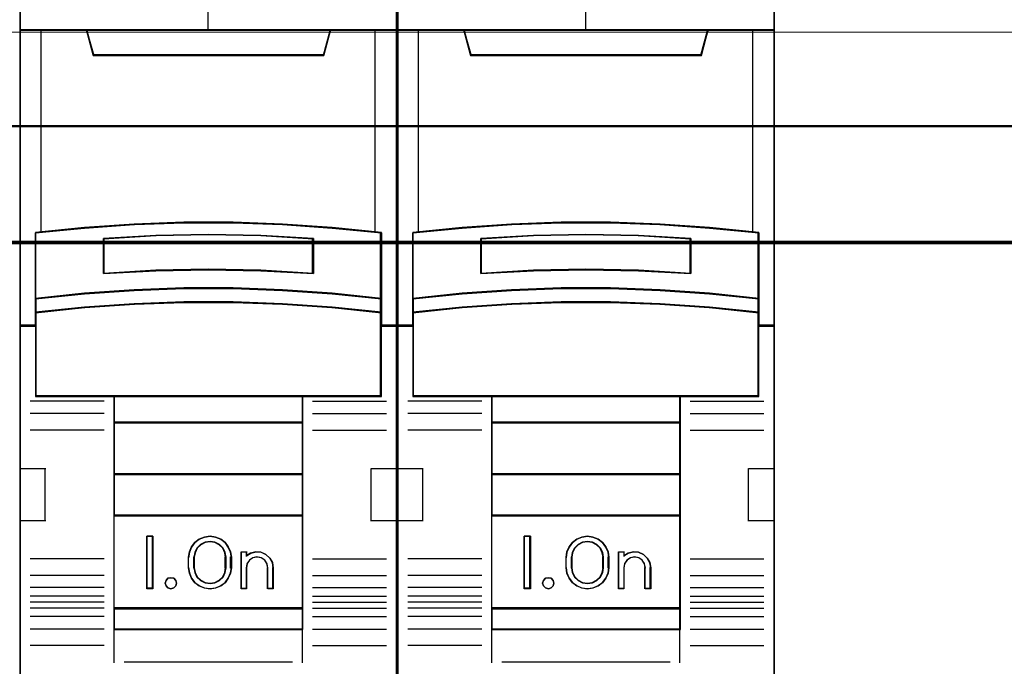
# Model space of a CAD drawing. Header units: millimetres. Extents: x -1290 to 1795, y -4192 to -1311.
# Tile 1051 of 1056: x 1498 to 1507, y -1922 to -1916. Entities that reach past the tile are written whole.
import ezdxf

# ---------------------------------------------------------------- set-up
doc = ezdxf.new("R2010")
doc.units = ezdxf.units.MM
doc.layers.add('30', color=7, linetype='Continuous')
doc.layers.add('45', color=7, linetype='Continuous')
doc.layers.add('Aparatura', color=7, linetype='Continuous', lineweight=13)

# ---------------------------------------------------------------- blocks, each defined once
blk = doc.blocks.new('*U168')
at = {"layer": '45', "color": 7}
for points in [[(351.48014, -533.64471), (333.507161, -533.64471), (333.507161, -615.375223), (351.48014, -615.375223), (351.48014, -533.64471)], [(341.31473, -561.543607), (343.672571, -561.543607), (346.030413, -561.631478), (348.382693, -561.796236), (350.734973, -562.026898), (350.734973, -565.162802), (350.734973, -565.83282), (350.734973, -566.464395), (351.48014, -566.464395), (351.48014, -552.350081), (350.47917, -552.350081), (348.30484, -552.350081), (347.987866, -553.53085), (336.999436, -553.53085), (336.682462, -552.350081), (334.508132, -552.350081), (333.507161, -552.350081), (333.507161, -566.464395), (334.252328, -566.464395), (334.252328, -565.83282), (334.252328, -565.162802), (334.252328, -562.026898), (336.593487, -561.796236), (338.956889, -561.631478), (341.31473, -561.543607)], [(336.993345, -553.565625), (347.993956, -553.565625), (348.311281, -552.350081), (342.488084, -552.350081), (336.67602, -552.350081), (336.993345, -553.565625)], [(346.030071, -564.762307), (348.38272, -564.922781), (350.735369, -565.166258), (350.735369, -562.006582), (348.38272, -561.774172), (346.030071, -561.608164), (343.671861, -561.519627), (341.31365, -561.519627), (338.95544, -561.608164), (336.591667, -561.774172), (334.250142, -562.006582), (334.250142, -565.166258), (336.591667, -564.922781), (338.95544, -564.762307), (341.31365, -564.679303), (343.671861, -564.679303), (346.030071, -564.762307)], [(347.494897, -562.295061), (347.494897, -563.966874), (344.993826, -563.82709), (342.487185, -563.782359), (339.991685, -563.82709), (337.490614, -563.966874), (337.490614, -562.295061), (339.991685, -562.149686), (342.487185, -562.104955), (344.993826, -562.149686), (347.494897, -562.295061)], [(344.993826, -563.82709), (347.494897, -563.966874), (347.494897, -562.295061), (344.993826, -562.149686), (342.487185, -562.104955), (339.991685, -562.149686), (337.490614, -562.295061), (337.490614, -563.966874), (339.991685, -563.82709), (342.487185, -563.782359), (344.993826, -563.82709)], [(348.38272, -564.896029), (346.030071, -564.732136), (343.671861, -564.647363), (341.31365, -564.647363), (338.95544, -564.732136), (336.591667, -564.896029), (334.250142, -565.144696), (334.250142, -565.834179), (336.591667, -565.585513), (338.95544, -565.421619), (341.31365, -565.336847), (343.671861, -565.336847), (346.030071, -565.421619), (348.38272, -565.585513), (350.735369, -565.834179), (350.735369, -565.144696), (348.38272, -564.896029)], [(346.030071, -565.398124), (343.671861, -565.315284), (341.31365, -565.315284), (338.95544, -565.398124), (336.591667, -565.558283), (334.250142, -565.801282), (334.250142, -566.436394), (334.250142, -569.82734), (337.998807, -569.82734), (346.986704, -569.82734), (350.735369, -569.82734), (350.735369, -566.436394), (350.735369, -565.801282), (348.38272, -565.558283), (346.030071, -565.398124)], [(337.990112, -571.082384), (346.995399, -571.082384), (346.995399, -569.789634), (337.990112, -569.789634), (337.990112, -571.082384)], [(346.995399, -571.044679), (337.990112, -571.044679), (337.990112, -573.545791), (346.995399, -573.545791), (346.995399, -571.044679)], [(346.995399, -573.508085), (337.990112, -573.508085), (337.990112, -575.513643), (346.995399, -575.513643), (346.995399, -573.508085)], [(337.990112, -579.943106), (346.995399, -579.943106), (346.995399, -575.474142), (337.990112, -575.474142), (337.990112, -579.943106)], [(339.848459, -576.488592), (339.848459, -578.991499), (339.554848, -578.991499), (339.554848, -576.488592), (339.848459, -576.488592)], [(343.548853, -577.233902), (343.588429, -577.484193), (343.588429, -577.995898), (343.548853, -578.246189), (343.441434, -578.490917), (343.288786, -578.702274), (343.079602, -578.852448), (342.830843, -578.952565), (342.570776, -578.991499), (342.305055, -578.952565), (342.056295, -578.852448), (341.852765, -578.702274), (341.694463, -578.490917), (341.587044, -578.246189), (341.547469, -577.995898), (341.547469, -577.484193), (341.587044, -577.233902), (341.694463, -576.989173), (341.852765, -576.777817), (342.056295, -576.627642), (342.305055, -576.527526), (342.570776, -576.488592), (342.830843, -576.527526), (343.079602, -576.627642), (343.288786, -576.777817), (343.441434, -576.989173), (343.548853, -577.233902)], [(343.334204, -577.995995), (343.334204, -577.482496), (343.294324, -577.259235), (343.191777, -577.047138), (343.015168, -576.879693), (342.804377, -576.773644), (342.570797, -576.734573), (342.331521, -576.773644), (342.120729, -576.879693), (341.94412, -577.047138), (341.841573, -577.259235), (341.801694, -577.482496), (341.801694, -577.995995), (341.841573, -578.219255), (341.94412, -578.431352), (342.120729, -578.598798), (342.331521, -578.704846), (342.570797, -578.738335), (342.804377, -578.704846), (343.015168, -578.598798), (343.191777, -578.431352), (343.294324, -578.219255), (343.334204, -577.995995)], [(344.511253, -577.284305), (344.761631, -577.228332), (345.000628, -577.250721), (345.233935, -577.351474), (345.416028, -577.524992), (345.541217, -577.743289), (345.58105, -577.989572), (345.58105, -578.991499), (345.319291, -578.991499), (345.319291, -577.989572), (345.279458, -577.788067), (345.177031, -577.625744), (345.012009, -577.513797), (344.807154, -577.474616), (344.613681, -577.513797), (344.454349, -577.625744), (344.334851, -577.788067), (344.300708, -577.989572), (344.300708, -578.991499), (344.05033, -578.991499), (344.05033, -577.228332), (344.300708, -577.228332), (344.300708, -577.418642), (344.511253, -577.284305)], [(340.933391, -578.589948), (340.969197, -578.719862), (340.933391, -578.849775), (340.837907, -578.950163), (340.706617, -578.991499), (340.563392, -578.950163), (340.473876, -578.849775), (340.432102, -578.719862), (340.473876, -578.589948), (340.563392, -578.489561), (340.706617, -578.460035), (340.837907, -578.489561), (340.933391, -578.589948)], [(346.995399, -579.905401), (337.990112, -579.905401), (337.990112, -580.930624), (346.995399, -580.930624), (346.995399, -579.905401)]]:
    blk.add_lwpolyline(points, close=True, dxfattribs=at)
at = {"layer": '45', "color": 139}
for points in [[(351.48014, -533.64471), (333.507161, -533.64471), (333.507161, -615.375223), (351.48014, -615.375223), (351.48014, -533.64471)], [(346.022388, -565.41542), (343.6693, -565.333239), (341.316211, -565.333239), (338.963123, -565.41542), (336.604485, -565.574304), (334.268045, -565.815369), (334.268045, -566.445427), (334.268045, -569.809385), (338.008568, -569.809385), (346.976943, -569.809385), (350.717466, -569.809385), (350.717466, -566.445427), (350.717466, -565.815369), (348.369927, -565.574304), (346.022388, -565.41542)], [(340.969197, -578.719862), (340.933391, -578.589948), (340.837907, -578.489561), (340.706617, -578.460035), (340.563392, -578.489561), (340.473876, -578.589948), (340.432102, -578.719862), (340.473876, -578.849775), (340.563392, -578.950163), (340.706617, -578.991499), (340.837907, -578.950163), (340.933391, -578.849775), (340.969197, -578.719862)]]:
    blk.add_lwpolyline(points, close=True, dxfattribs=at)
at = {"layer": '45', "color": 59}
for points in [[(351.460447, -533.664461), (333.525064, -533.664461), (333.525064, -615.357268), (351.460447, -615.357268), (351.460447, -533.664461)], [(341.316301, -561.538171), (343.66921, -561.538171), (346.022119, -561.625819), (348.369479, -561.790158), (350.716839, -562.020233), (350.716839, -565.148159), (350.716839, -565.816472), (350.716839, -566.44644), (351.460447, -566.44644), (351.460447, -552.368036), (350.46157, -552.368036), (348.291788, -552.368036), (347.975478, -553.545801), (337.010033, -553.545801), (336.693723, -552.368036), (334.523941, -552.368036), (333.525064, -552.368036), (333.525064, -566.44644), (334.268672, -566.44644), (334.268672, -565.816472), (334.268672, -565.148159), (334.268672, -562.020233), (336.604934, -561.790158), (338.963392, -561.625819), (341.316301, -561.538171)], [(336.993345, -553.565625), (347.993956, -553.565625), (348.311281, -552.350081), (342.488084, -552.350081), (336.67602, -552.350081), (336.993345, -553.565625)], [(346.030071, -564.762307), (348.38272, -564.922781), (350.735369, -565.166258), (350.735369, -562.006582), (348.38272, -561.774172), (346.030071, -561.608164), (343.671861, -561.519627), (341.31365, -561.519627), (338.95544, -561.608164), (336.591667, -561.774172), (334.250142, -562.006582), (334.250142, -565.166258), (336.591667, -564.922781), (338.95544, -564.762307), (341.31365, -564.679303), (343.671861, -564.679303), (346.030071, -564.762307)], [(347.494897, -562.295061), (347.494897, -563.966874), (344.993826, -563.82709), (342.487185, -563.782359), (339.991685, -563.82709), (337.490614, -563.966874), (337.490614, -562.295061), (339.991685, -562.149686), (342.487185, -562.104955), (344.993826, -562.149686), (347.494897, -562.295061)], [(344.993826, -563.82709), (347.494897, -563.966874), (347.494897, -562.295061), (344.993826, -562.149686), (342.487185, -562.104955), (339.991685, -562.149686), (337.490614, -562.295061), (337.490614, -563.966874), (339.991685, -563.82709), (342.487185, -563.782359), (344.993826, -563.82709)], [(344.984875, -563.811831), (347.476994, -563.948919), (347.476994, -562.309349), (344.984875, -562.166778), (342.487205, -562.12291), (340.000636, -562.166778), (337.508517, -562.309349), (337.508517, -563.948919), (340.000636, -563.811831), (342.487205, -563.767963), (344.984875, -563.811831)], [(348.38272, -564.896029), (346.030071, -564.732136), (343.671861, -564.647363), (341.31365, -564.647363), (338.95544, -564.732136), (336.591667, -564.896029), (334.250142, -565.144696), (334.250142, -565.834179), (336.591667, -565.585513), (338.95544, -565.421619), (341.31365, -565.336847), (343.671861, -565.336847), (346.030071, -565.421619), (348.38272, -565.585513), (350.735369, -565.834179), (350.735369, -565.144696), (348.38272, -564.896029)], [(348.369927, -564.90646), (346.022388, -564.747525), (343.6693, -564.665318), (341.316211, -564.665318), (338.963123, -564.747525), (336.604485, -564.90646), (334.268045, -565.147602), (334.268045, -565.816224), (336.604485, -565.575082), (338.963123, -565.416147), (341.316211, -565.33394), (343.6693, -565.33394), (346.022388, -565.416147), (348.369927, -565.575082), (350.717466, -565.816224), (350.717466, -565.147602), (348.369927, -564.90646)], [(346.030071, -565.398124), (343.671861, -565.315284), (341.31365, -565.315284), (338.95544, -565.398124), (336.591667, -565.558283), (334.250142, -565.801282), (334.250142, -566.436394), (334.250142, -569.82734), (337.998807, -569.82734), (346.986704, -569.82734), (350.735369, -569.82734), (350.735369, -566.436394), (350.735369, -565.801282), (348.38272, -565.558283), (346.030071, -565.398124)], [(337.990112, -571.082384), (346.995399, -571.082384), (346.995399, -569.789634), (337.990112, -569.789634), (337.990112, -571.082384)], [(338.008015, -571.064429), (346.977496, -571.064429), (346.977496, -569.807589), (338.008015, -569.807589), (338.008015, -571.064429)], [(346.995399, -571.044679), (337.990112, -571.044679), (337.990112, -573.545791), (346.995399, -573.545791), (346.995399, -571.044679)], [(346.977496, -571.062634), (338.008015, -571.062634), (338.008015, -573.527836), (346.977496, -573.527836), (346.977496, -571.062634)], [(346.995399, -573.508085), (337.990112, -573.508085), (337.990112, -575.513643), (346.995399, -575.513643), (346.995399, -573.508085)], [(346.977496, -573.52604), (338.008015, -573.52604), (338.008015, -575.493893), (346.977496, -575.493893), (346.977496, -573.52604)], [(337.990112, -579.943106), (346.995399, -579.943106), (346.995399, -575.474142), (337.990112, -575.474142), (337.990112, -579.943106)], [(339.848459, -576.488592), (339.848459, -578.991499), (339.554848, -578.991499), (339.554848, -576.488592), (339.848459, -576.488592)], [(343.548853, -577.233902), (343.588429, -577.484193), (343.588429, -577.995898), (343.548853, -578.246189), (343.441434, -578.490917), (343.288786, -578.702274), (343.079602, -578.852448), (342.830843, -578.952565), (342.570776, -578.991499), (342.305055, -578.952565), (342.056295, -578.852448), (341.852765, -578.702274), (341.694463, -578.490917), (341.587044, -578.246189), (341.547469, -577.995898), (341.547469, -577.484193), (341.587044, -577.233902), (341.694463, -576.989173), (341.852765, -576.777817), (342.056295, -576.627642), (342.305055, -576.527526), (342.570776, -576.488592), (342.830843, -576.527526), (343.079602, -576.627642), (343.288786, -576.777817), (343.441434, -576.989173), (343.548853, -577.233902)], [(343.334204, -577.995995), (343.334204, -577.482496), (343.294324, -577.259235), (343.191777, -577.047138), (343.015168, -576.879693), (342.804377, -576.773644), (342.570797, -576.734573), (342.331521, -576.773644), (342.120729, -576.879693), (341.94412, -577.047138), (341.841573, -577.259235), (341.801694, -577.482496), (341.801694, -577.995995), (341.841573, -578.219255), (341.94412, -578.431352), (342.120729, -578.598798), (342.331521, -578.704846), (342.570797, -578.738335), (342.804377, -578.704846), (343.015168, -578.598798), (343.191777, -578.431352), (343.294324, -578.219255), (343.334204, -577.995995)], [(343.31451, -577.991343), (343.31451, -577.487047), (343.275656, -577.267788), (343.175744, -577.059491), (343.003674, -576.895047), (342.798301, -576.790899), (342.570724, -576.752528), (342.337597, -576.790899), (342.132223, -576.895047), (341.960153, -577.059491), (341.860242, -577.267788), (341.821387, -577.487047), (341.821387, -577.991343), (341.860242, -578.210603), (341.960153, -578.418899), (342.132223, -578.583343), (342.337597, -578.687492), (342.570724, -578.720381), (342.798301, -578.687492), (343.003674, -578.583343), (343.175744, -578.418899), (343.275656, -578.210603), (343.31451, -577.991343)], [(344.511253, -577.284305), (344.761631, -577.228332), (345.000628, -577.250721), (345.233935, -577.351474), (345.416028, -577.524992), (345.541217, -577.743289), (345.58105, -577.989572), (345.58105, -578.991499), (345.319291, -578.991499), (345.319291, -577.989572), (345.279458, -577.788067), (345.177031, -577.625744), (345.012009, -577.513797), (344.807154, -577.474616), (344.613681, -577.513797), (344.454349, -577.625744), (344.334851, -577.788067), (344.300708, -577.989572), (344.300708, -578.991499), (344.05033, -578.991499), (344.05033, -577.228332), (344.300708, -577.228332), (344.300708, -577.418642), (344.511253, -577.284305)], [(340.933391, -578.589948), (340.969197, -578.719862), (340.933391, -578.849775), (340.837907, -578.950163), (340.706617, -578.991499), (340.563392, -578.950163), (340.473876, -578.849775), (340.432102, -578.719862), (340.473876, -578.589948), (340.563392, -578.489561), (340.706617, -578.460035), (340.837907, -578.489561), (340.933391, -578.589948)], [(346.995399, -579.905401), (337.990112, -579.905401), (337.990112, -580.930624), (346.995399, -580.930624), (346.995399, -579.905401)], [(346.977496, -579.923356), (338.008015, -579.923356), (338.008015, -580.910873), (346.977496, -580.910873), (346.977496, -579.923356)]]:
    blk.add_lwpolyline(points, close=True, dxfattribs=at)
at = {"layer": '45', "color": 139}
for points in [[(342.467691, -545.164547), (342.467691, -552.387786)], [(333.507161, -552.350081), (351.48014, -552.350081)], [(336.67602, -552.350081), (337.030502, -553.565625)], [(348.311281, -552.350081), (347.956799, -553.565625)], [(336.991116, -553.52792), (347.994396, -553.52792)], [(350.735369, -562.038522), (348.38272, -561.790868), (346.030071, -561.613971), (343.671861, -561.519627), (341.31365, -561.519627), (338.95544, -561.613971), (336.591667, -561.790868), (334.250142, -562.038522)], [(334.250142, -562.000817), (334.250142, -569.82734)], [(350.697772, -569.82734), (350.697772, -562.000817)], [(347.494897, -562.329391), (344.993826, -562.157764), (342.487185, -562.104955), (339.991685, -562.157764), (337.490614, -562.329391)], [(337.490614, -563.966874), (337.490614, -562.291686)], [(347.457301, -563.966874), (347.457301, -562.291686)], [(347.494897, -563.966874), (344.993826, -563.800928), (342.487185, -563.747825), (339.991685, -563.800928), (337.490614, -563.966874)], [(350.735369, -565.166258), (348.38272, -564.906811), (346.030071, -564.735811), (343.671861, -564.647363), (341.31365, -564.647363), (338.95544, -564.735811), (336.591667, -564.906811), (334.250142, -565.166258)], [(350.735369, -565.834179), (348.38272, -565.574731), (346.030071, -565.403732), (343.671861, -565.315284), (341.31365, -565.315284), (338.95544, -565.403732), (336.591667, -565.574731), (334.250142, -565.834179)], [(334.289529, -566.426689), (333.507161, -566.426689)], [(351.48014, -566.426689), (350.697772, -566.426689)], [(350.735369, -569.789634), (334.250142, -569.789634)], [(337.990112, -569.789634), (337.990112, -580.930624)], [(337.990112, -569.789634), (346.995399, -569.789634)], [(346.957803, -569.789634), (346.957803, -580.930624)], [(337.530001, -570.051775), (334.006659, -570.051775)], [(347.457301, -570.051775), (350.980642, -570.051775)], [(337.530001, -570.638899), (334.006659, -570.638899)], [(347.457301, -570.638899), (350.980642, -570.638899)], [(337.530001, -571.421731), (334.006659, -571.421731)], [(337.990112, -571.044679), (346.995399, -571.044679)], [(347.457301, -571.421731), (350.980642, -571.421731)], [(333.507161, -573.262104), (334.738898, -573.262104)], [(334.699511, -573.262104), (334.699511, -575.765011)], [(350.248403, -575.765011), (350.248403, -573.262104)], [(350.248403, -573.262104), (351.48014, -573.262104)], [(337.990112, -573.508085), (346.995399, -573.508085)], [(337.990112, -575.474142), (346.995399, -575.474142)], [(333.507161, -575.727306), (334.738898, -575.727306)], [(350.248403, -575.727306), (351.48014, -575.727306)], [(339.848459, -576.488592), (339.554848, -576.488592)], [(339.554848, -576.488592), (339.554848, -578.991499)], [(339.810863, -576.488592), (339.810863, -578.991499)], [(343.588429, -577.506632), (343.548853, -577.2507), (343.441434, -577.000456), (343.288786, -576.784335), (343.079602, -576.630776), (342.830843, -576.528403), (342.570776, -576.488592), (342.305055, -576.528403), (342.056295, -576.630776), (341.852765, -576.784335), (341.694463, -577.000456), (341.587044, -577.2507), (341.547469, -577.506632)], [(343.334204, -577.506632), (343.294324, -577.276167), (343.191777, -577.057225), (343.015168, -576.884376), (342.804377, -576.774905), (342.570797, -576.734573), (342.331521, -576.774905), (342.120729, -576.884376), (341.94412, -577.057225), (341.841573, -577.276167), (341.801694, -577.506632)], [(341.547469, -578.011164), (341.547469, -577.468927)], [(341.801694, -578.011164), (341.801694, -577.468927)], [(343.294817, -578.011164), (343.294817, -577.468927)], [(343.550832, -578.011164), (343.550832, -577.468927)], [(344.05033, -577.228332), (344.3332, -577.228332)], [(344.05033, -577.228332), (344.05033, -578.991499)], [(344.293813, -577.228332), (344.293813, -577.452768)], [(345.58105, -578.011164), (345.541003, -577.757895), (345.415139, -577.533406), (345.232066, -577.354966), (344.997503, -577.251356), (344.757218, -577.228332), (344.505492, -577.285893), (344.293813, -577.42404)], [(345.325035, -578.011164), (345.284708, -577.798984), (345.18101, -577.628062), (345.01394, -577.510184), (344.806543, -577.468927), (344.610669, -577.510184), (344.449361, -577.628062), (344.328379, -577.798984), (344.293813, -578.011164)], [(337.530001, -577.562292), (334.006659, -577.562292)], [(341.547469, -577.971663), (341.587044, -578.228046), (341.694463, -578.478732), (341.852765, -578.695234), (342.056295, -578.849064), (342.305055, -578.951617), (342.570776, -578.991499), (342.830843, -578.951617), (343.079602, -578.849064), (343.288786, -578.695234), (343.441434, -578.478732), (343.548853, -578.228046), (343.588429, -577.971663)], [(341.801694, -577.971663), (341.841573, -578.202241), (341.94412, -578.42129), (342.120729, -578.594224), (342.331521, -578.703749), (342.570797, -578.738335), (342.804377, -578.703749), (343.015168, -578.594224), (343.191777, -578.42129), (343.294324, -578.202241), (343.334204, -577.971663)], [(344.293813, -577.971663), (344.293813, -578.991499)], [(345.287438, -577.971663), (345.287438, -578.991499)], [(345.541663, -577.971663), (345.541663, -578.991499)], [(347.457301, -577.562292), (350.980642, -577.562292)], [(337.530001, -578.35051), (334.006659, -578.35051)], [(347.457301, -578.35051), (350.980642, -578.35051)], [(337.530001, -578.935839), (334.006659, -578.935839)], [(339.848459, -578.953794), (339.554848, -578.953794)], [(344.05033, -578.953794), (344.3332, -578.953794)], [(345.287438, -578.953794), (345.58105, -578.953794)], [(347.457301, -578.935839), (350.980642, -578.935839)], [(337.530001, -579.336232), (334.006659, -579.336232)], [(347.457301, -579.336232), (350.980642, -579.336232)], [(337.530001, -579.632487), (334.006659, -579.632487)], [(347.457301, -579.632487), (350.980642, -579.632487)], [(337.530001, -579.916174), (334.006659, -579.916174)], [(337.530001, -580.316567), (334.006659, -580.316567)], [(337.990112, -579.905401), (346.995399, -579.905401)], [(347.457301, -579.916174), (350.980642, -579.916174)], [(347.457301, -580.316567), (350.980642, -580.316567)], [(337.530001, -580.909078), (334.006659, -580.909078)], [(337.990112, -580.891123), (346.995399, -580.891123)], [(337.990112, -580.891123), (337.990112, -582.512446)], [(346.957803, -580.891123), (346.957803, -582.512446)], [(347.457301, -580.909078), (350.980642, -580.909078)], [(337.530001, -581.691909), (334.006659, -581.691909)], [(347.457301, -581.691909), (350.980642, -581.691909)], [(338.484239, -582.474741), (346.503063, -582.474741)]]:
    blk.add_lwpolyline(points, dxfattribs=at)
at = {"layer": '45', "color": 140}
for points in [[(341.31473, -561.543607), (343.672571, -561.543607), (346.030413, -561.631478), (348.382693, -561.796236), (350.734973, -562.026898), (350.734973, -565.162802), (350.734973, -565.83282), (350.734973, -566.464395), (351.48014, -566.464395), (351.48014, -552.350081), (350.47917, -552.350081), (348.30484, -552.350081), (347.987866, -553.53085), (336.999436, -553.53085), (336.682462, -552.350081), (334.508132, -552.350081), (333.507161, -552.350081), (333.507161, -566.464395), (334.252328, -566.464395), (334.252328, -565.83282), (334.252328, -565.162802), (334.252328, -562.026898), (336.593487, -561.796236), (338.956889, -561.631478), (341.31473, -561.543607)], [(337.010272, -553.54767), (347.977029, -553.54767), (348.293378, -552.368036), (342.488101, -552.368036), (336.693923, -552.368036), (337.010272, -553.54767)]]:
    blk.add_lwpolyline(points, close=True, dxfattribs=at)
for points in [[(334.506157, -552.350081), (334.506157, -562.01159)], [(350.441757, -562.01159), (350.441757, -552.350081)]]:
    blk.add_lwpolyline(points, dxfattribs=at)
blk = doc.blocks.new('*U169')
at = {"layer": '45', "color": 7}
for points in [[(369.465651, -533.64471), (351.492672, -533.64471), (351.492672, -615.375223), (369.465651, -615.375223), (369.465651, -533.64471)], [(359.300241, -561.543607), (361.658082, -561.543607), (364.015924, -561.631478), (366.368204, -561.796236), (368.720484, -562.026898), (368.720484, -565.162802), (368.720484, -565.83282), (368.720484, -566.464395), (369.465651, -566.464395), (369.465651, -552.350081), (368.464681, -552.350081), (366.290351, -552.350081), (365.973377, -553.53085), (354.984947, -553.53085), (354.667973, -552.350081), (352.493643, -552.350081), (351.492672, -552.350081), (351.492672, -566.464395), (352.237839, -566.464395), (352.237839, -565.83282), (352.237839, -565.162802), (352.237839, -562.026898), (354.578998, -561.796236), (356.9424, -561.631478), (359.300241, -561.543607)], [(354.978905, -553.565625), (365.981209, -553.565625), (366.298583, -552.350081), (360.474489, -552.350081), (354.661531, -552.350081), (354.978905, -553.565625)], [(364.017373, -564.762307), (366.370021, -564.922781), (368.72267, -565.166258), (368.72267, -562.006582), (366.370021, -561.774172), (364.017373, -561.608164), (361.659162, -561.519627), (359.300952, -561.519627), (356.942741, -561.608164), (354.578969, -561.774172), (352.237444, -562.006582), (352.237444, -565.166258), (354.578969, -564.922781), (356.942741, -564.762307), (359.300952, -564.679303), (361.659162, -564.679303), (364.017373, -564.762307)], [(365.482199, -562.295061), (365.482199, -563.966874), (362.981128, -563.82709), (360.474487, -563.782359), (357.978986, -563.82709), (355.477915, -563.966874), (355.477915, -562.295061), (357.978986, -562.149686), (360.474487, -562.104955), (362.981128, -562.149686), (365.482199, -562.295061)], [(362.981128, -563.82709), (365.482199, -563.966874), (365.482199, -562.295061), (362.981128, -562.149686), (360.474487, -562.104955), (357.978986, -562.149686), (355.477915, -562.295061), (355.477915, -563.966874), (357.978986, -563.82709), (360.474487, -563.782359), (362.981128, -563.82709)], [(366.370021, -564.896029), (364.017373, -564.732136), (361.659162, -564.647363), (359.300952, -564.647363), (356.942741, -564.732136), (354.578969, -564.896029), (352.237444, -565.144696), (352.237444, -565.834179), (354.578969, -565.585513), (356.942741, -565.421619), (359.300952, -565.336847), (361.659162, -565.336847), (364.017373, -565.421619), (366.370021, -565.585513), (368.72267, -565.834179), (368.72267, -565.144696), (366.370021, -564.896029)], [(364.017373, -565.398124), (361.659162, -565.315284), (359.300952, -565.315284), (356.942741, -565.398124), (354.578969, -565.558283), (352.237444, -565.801282), (352.237444, -566.436394), (352.237444, -569.82734), (355.986109, -569.82734), (364.974005, -569.82734), (368.72267, -569.82734), (368.72267, -566.436394), (368.72267, -565.801282), (366.370021, -565.558283), (364.017373, -565.398124)], [(355.977413, -571.082384), (364.982701, -571.082384), (364.982701, -569.789634), (355.977413, -569.789634), (355.977413, -571.082384)], [(364.982701, -571.044679), (355.977413, -571.044679), (355.977413, -573.545791), (364.982701, -573.545791), (364.982701, -571.044679)], [(364.982701, -573.508085), (355.977413, -573.508085), (355.977413, -575.513643), (364.982701, -575.513643), (364.982701, -573.508085)], [(355.977413, -579.943106), (364.982701, -579.943106), (364.982701, -575.474142), (355.977413, -575.474142), (355.977413, -579.943106)], [(357.835761, -576.488592), (357.835761, -578.991499), (357.542149, -578.991499), (357.542149, -576.488592), (357.835761, -576.488592)], [(361.53612, -577.233902), (361.57573, -577.484193), (361.57573, -577.995898), (361.53612, -578.246189), (361.428607, -578.490917), (361.275825, -578.702274), (361.066457, -578.852448), (360.817479, -578.952565), (360.557184, -578.991499), (360.291231, -578.952565), (360.042253, -578.852448), (359.838544, -578.702274), (359.680103, -578.490917), (359.57259, -578.246189), (359.53298, -577.995898), (359.53298, -577.484193), (359.57259, -577.233902), (359.680103, -576.989173), (359.838544, -576.777817), (360.042253, -576.627642), (360.291231, -576.527526), (360.557184, -576.488592), (360.817479, -576.527526), (361.066457, -576.627642), (361.275825, -576.777817), (361.428607, -576.989173), (361.53612, -577.233902)], [(361.319715, -577.995995), (361.319715, -577.482496), (361.279882, -577.259235), (361.177455, -577.047138), (361.001052, -576.879693), (360.790507, -576.773644), (360.5572, -576.734573), (360.318203, -576.773644), (360.107658, -576.879693), (359.931255, -577.047138), (359.828828, -577.259235), (359.788995, -577.482496), (359.788995, -577.995995), (359.828828, -578.219255), (359.931255, -578.431352), (360.107658, -578.598798), (360.318203, -578.704846), (360.5572, -578.738335), (360.790507, -578.704846), (361.001052, -578.598798), (361.177455, -578.431352), (361.279882, -578.219255), (361.319715, -577.995995)], [(362.497303, -577.284305), (362.747974, -577.228332), (362.987251, -577.250721), (363.220831, -577.351474), (363.403137, -577.524992), (363.528472, -577.743289), (363.568351, -577.989572), (363.568351, -578.991499), (363.306286, -578.991499), (363.306286, -577.989572), (363.266407, -577.788067), (363.16386, -577.625744), (362.998645, -577.513797), (362.793551, -577.474616), (362.599851, -577.513797), (362.440333, -577.625744), (362.320694, -577.788067), (362.286512, -577.989572), (362.286512, -578.991499), (362.035841, -578.991499), (362.035841, -577.228332), (362.286512, -577.228332), (362.286512, -577.418642), (362.497303, -577.284305)], [(358.920573, -578.589948), (358.956498, -578.719862), (358.920573, -578.849775), (358.824771, -578.950163), (358.693043, -578.991499), (358.549341, -578.950163), (358.459527, -578.849775), (358.417613, -578.719862), (358.459527, -578.589948), (358.549341, -578.489561), (358.693043, -578.460035), (358.824771, -578.489561), (358.920573, -578.589948)], [(364.982701, -579.905401), (355.977413, -579.905401), (355.977413, -580.930624), (364.982701, -580.930624), (364.982701, -579.905401)]]:
    blk.add_lwpolyline(points, close=True, dxfattribs=at)
at = {"layer": '45', "color": 139}
for points in [[(369.465651, -533.64471), (351.492672, -533.64471), (351.492672, -615.375223), (369.465651, -615.375223), (369.465651, -533.64471)], [(364.00969, -565.41542), (361.656601, -565.333239), (359.303513, -565.333239), (356.950424, -565.41542), (354.591786, -565.574304), (352.255347, -565.815369), (352.255347, -566.445427), (352.255347, -569.809385), (355.995869, -569.809385), (364.964244, -569.809385), (368.704767, -569.809385), (368.704767, -566.445427), (368.704767, -565.815369), (366.357228, -565.574304), (364.00969, -565.41542)], [(358.956498, -578.719862), (358.920573, -578.589948), (358.824771, -578.489561), (358.693043, -578.460035), (358.549341, -578.489561), (358.459527, -578.589948), (358.417613, -578.719862), (358.459527, -578.849775), (358.549341, -578.950163), (358.693043, -578.991499), (358.824771, -578.950163), (358.920573, -578.849775), (358.956498, -578.719862)]]:
    blk.add_lwpolyline(points, close=True, dxfattribs=at)
at = {"layer": '45', "color": 59}
for points in [[(369.447748, -533.664461), (351.512366, -533.664461), (351.512366, -615.357268), (369.447748, -615.357268), (369.447748, -533.664461)], [(359.303602, -561.538171), (361.656511, -561.538171), (364.00942, -561.625819), (366.35678, -561.790158), (368.70414, -562.020233), (368.70414, -565.148159), (368.70414, -565.816472), (368.70414, -566.44644), (369.447748, -566.44644), (369.447748, -552.368036), (368.448872, -552.368036), (366.27909, -552.368036), (365.962779, -553.545801), (354.997335, -553.545801), (354.681024, -552.368036), (352.511242, -552.368036), (351.512366, -552.368036), (351.512366, -566.44644), (352.255974, -566.44644), (352.255974, -565.816472), (352.255974, -565.148159), (352.255974, -562.020233), (354.592235, -561.790158), (356.950693, -561.625819), (359.303602, -561.538171)], [(354.978905, -553.565625), (365.981209, -553.565625), (366.298583, -552.350081), (360.474489, -552.350081), (354.661531, -552.350081), (354.978905, -553.565625)], [(364.017373, -564.762307), (366.370021, -564.922781), (368.72267, -565.166258), (368.72267, -562.006582), (366.370021, -561.774172), (364.017373, -561.608164), (361.659162, -561.519627), (359.300952, -561.519627), (356.942741, -561.608164), (354.578969, -561.774172), (352.237444, -562.006582), (352.237444, -565.166258), (354.578969, -564.922781), (356.942741, -564.762307), (359.300952, -564.679303), (361.659162, -564.679303), (364.017373, -564.762307)], [(365.482199, -562.295061), (365.482199, -563.966874), (362.981128, -563.82709), (360.474487, -563.782359), (357.978986, -563.82709), (355.477915, -563.966874), (355.477915, -562.295061), (357.978986, -562.149686), (360.474487, -562.104955), (362.981128, -562.149686), (365.482199, -562.295061)], [(362.981128, -563.82709), (365.482199, -563.966874), (365.482199, -562.295061), (362.981128, -562.149686), (360.474487, -562.104955), (357.978986, -562.149686), (355.477915, -562.295061), (355.477915, -563.966874), (357.978986, -563.82709), (360.474487, -563.782359), (362.981128, -563.82709)], [(362.972176, -563.811831), (365.464296, -563.948919), (365.464296, -562.309349), (362.972176, -562.166778), (360.474507, -562.12291), (357.987938, -562.166778), (355.495818, -562.309349), (355.495818, -563.948919), (357.987938, -563.811831), (360.474507, -563.767963), (362.972176, -563.811831)], [(366.370021, -564.896029), (364.017373, -564.732136), (361.659162, -564.647363), (359.300952, -564.647363), (356.942741, -564.732136), (354.578969, -564.896029), (352.237444, -565.144696), (352.237444, -565.834179), (354.578969, -565.585513), (356.942741, -565.421619), (359.300952, -565.336847), (361.659162, -565.336847), (364.017373, -565.421619), (366.370021, -565.585513), (368.72267, -565.834179), (368.72267, -565.144696), (366.370021, -564.896029)], [(366.357228, -564.90646), (364.00969, -564.747525), (361.656601, -564.665318), (359.303513, -564.665318), (356.950424, -564.747525), (354.591786, -564.90646), (352.255347, -565.147602), (352.255347, -565.816224), (354.591786, -565.575082), (356.950424, -565.416147), (359.303513, -565.33394), (361.656601, -565.33394), (364.00969, -565.416147), (366.357228, -565.575082), (368.704767, -565.816224), (368.704767, -565.147602), (366.357228, -564.90646)], [(364.017373, -565.398124), (361.659162, -565.315284), (359.300952, -565.315284), (356.942741, -565.398124), (354.578969, -565.558283), (352.237444, -565.801282), (352.237444, -566.436394), (352.237444, -569.82734), (355.986109, -569.82734), (364.974005, -569.82734), (368.72267, -569.82734), (368.72267, -566.436394), (368.72267, -565.801282), (366.370021, -565.558283), (364.017373, -565.398124)], [(355.977413, -571.082384), (364.982701, -571.082384), (364.982701, -569.789634), (355.977413, -569.789634), (355.977413, -571.082384)], [(355.995316, -571.064429), (364.964798, -571.064429), (364.964798, -569.807589), (355.995316, -569.807589), (355.995316, -571.064429)], [(364.982701, -571.044679), (355.977413, -571.044679), (355.977413, -573.545791), (364.982701, -573.545791), (364.982701, -571.044679)], [(364.964798, -571.062634), (355.995316, -571.062634), (355.995316, -573.527836), (364.964798, -573.527836), (364.964798, -571.062634)], [(364.982701, -573.508085), (355.977413, -573.508085), (355.977413, -575.513643), (364.982701, -575.513643), (364.982701, -573.508085)], [(364.964798, -573.52604), (355.995316, -573.52604), (355.995316, -575.493893), (364.964798, -575.493893), (364.964798, -573.52604)], [(355.977413, -579.943106), (364.982701, -579.943106), (364.982701, -575.474142), (355.977413, -575.474142), (355.977413, -579.943106)], [(357.835761, -576.488592), (357.835761, -578.991499), (357.542149, -578.991499), (357.542149, -576.488592), (357.835761, -576.488592)], [(361.53612, -577.233902), (361.57573, -577.484193), (361.57573, -577.995898), (361.53612, -578.246189), (361.428607, -578.490917), (361.275825, -578.702274), (361.066457, -578.852448), (360.817479, -578.952565), (360.557184, -578.991499), (360.291231, -578.952565), (360.042253, -578.852448), (359.838544, -578.702274), (359.680103, -578.490917), (359.57259, -578.246189), (359.53298, -577.995898), (359.53298, -577.484193), (359.57259, -577.233902), (359.680103, -576.989173), (359.838544, -576.777817), (360.042253, -576.627642), (360.291231, -576.527526), (360.557184, -576.488592), (360.817479, -576.527526), (361.066457, -576.627642), (361.275825, -576.777817), (361.428607, -576.989173), (361.53612, -577.233902)], [(361.319715, -577.995995), (361.319715, -577.482496), (361.279882, -577.259235), (361.177455, -577.047138), (361.001052, -576.879693), (360.790507, -576.773644), (360.5572, -576.734573), (360.318203, -576.773644), (360.107658, -576.879693), (359.931255, -577.047138), (359.828828, -577.259235), (359.788995, -577.482496), (359.788995, -577.995995), (359.828828, -578.219255), (359.931255, -578.431352), (360.107658, -578.598798), (360.318203, -578.704846), (360.5572, -578.738335), (360.790507, -578.704846), (361.001052, -578.598798), (361.177455, -578.431352), (361.279882, -578.219255), (361.319715, -577.995995)], [(361.301812, -577.991343), (361.301812, -577.487047), (361.262911, -577.267788), (361.162879, -577.059491), (360.990603, -576.895047), (360.784983, -576.790899), (360.557134, -576.752528), (360.323727, -576.790899), (360.118107, -576.895047), (359.945831, -577.059491), (359.845799, -577.267788), (359.806898, -577.487047), (359.806898, -577.991343), (359.845799, -578.210603), (359.945831, -578.418899), (360.118107, -578.583343), (360.323727, -578.687492), (360.557134, -578.720381), (360.784983, -578.687492), (360.990603, -578.583343), (361.162879, -578.418899), (361.262911, -578.210603), (361.301812, -577.991343)], [(362.497303, -577.284305), (362.747974, -577.228332), (362.987251, -577.250721), (363.220831, -577.351474), (363.403137, -577.524992), (363.528472, -577.743289), (363.568351, -577.989572), (363.568351, -578.991499), (363.306286, -578.991499), (363.306286, -577.989572), (363.266407, -577.788067), (363.16386, -577.625744), (362.998645, -577.513797), (362.793551, -577.474616), (362.599851, -577.513797), (362.440333, -577.625744), (362.320694, -577.788067), (362.286512, -577.989572), (362.286512, -578.991499), (362.035841, -578.991499), (362.035841, -577.228332), (362.286512, -577.228332), (362.286512, -577.418642), (362.497303, -577.284305)], [(358.920573, -578.589948), (358.956498, -578.719862), (358.920573, -578.849775), (358.824771, -578.950163), (358.693043, -578.991499), (358.549341, -578.950163), (358.459527, -578.849775), (358.417613, -578.719862), (358.459527, -578.589948), (358.549341, -578.489561), (358.693043, -578.460035), (358.824771, -578.489561), (358.920573, -578.589948)], [(364.982701, -579.905401), (355.977413, -579.905401), (355.977413, -580.930624), (364.982701, -580.930624), (364.982701, -579.905401)], [(364.964798, -579.923356), (355.995316, -579.923356), (355.995316, -580.910873), (364.964798, -580.910873), (364.964798, -579.923356)]]:
    blk.add_lwpolyline(points, close=True, dxfattribs=at)
at = {"layer": '45', "color": 139}
for points in [[(360.454992, -545.164547), (360.454992, -552.387786)], [(351.492672, -552.350081), (369.465651, -552.350081)], [(354.661531, -552.350081), (355.016014, -553.565625)], [(366.298583, -552.350081), (365.94231, -553.565625)], [(354.978417, -553.52792), (365.981697, -553.52792)], [(368.72267, -562.038522), (366.370021, -561.790868), (364.017373, -561.613971), (361.659162, -561.519627), (359.300952, -561.519627), (356.942741, -561.613971), (354.578969, -561.790868), (352.237444, -562.038522)], [(352.237444, -562.000817), (352.237444, -569.82734)], [(368.683283, -569.82734), (368.683283, -562.000817)], [(365.482199, -562.329391), (362.981128, -562.157764), (360.474487, -562.104955), (357.978986, -562.157764), (355.477915, -562.329391)], [(355.477915, -563.966874), (355.477915, -562.291686)], [(365.442812, -563.966874), (365.442812, -562.291686)], [(365.482199, -563.966874), (362.981128, -563.800928), (360.474487, -563.747825), (357.978986, -563.800928), (355.477915, -563.966874)], [(368.72267, -565.166258), (366.370021, -564.906811), (364.017373, -564.735811), (361.659162, -564.647363), (359.300952, -564.647363), (356.942741, -564.735811), (354.578969, -564.906811), (352.237444, -565.166258)], [(368.72267, -565.834179), (366.370021, -565.574731), (364.017373, -565.403732), (361.659162, -565.315284), (359.300952, -565.315284), (356.942741, -565.403732), (354.578969, -565.574731), (352.237444, -565.834179)], [(352.27504, -566.426689), (351.492672, -566.426689)], [(369.465651, -566.426689), (368.683283, -566.426689)], [(368.72267, -569.789634), (352.237444, -569.789634)], [(355.977413, -569.789634), (355.977413, -580.930624)], [(355.977413, -569.789634), (364.982701, -569.789634)], [(364.943314, -569.789634), (364.943314, -580.930624)], [(355.515512, -570.051775), (351.99217, -570.051775)], [(365.442812, -570.051775), (368.966153, -570.051775)], [(355.515512, -570.638899), (351.99217, -570.638899)], [(365.442812, -570.638899), (368.966153, -570.638899)], [(355.515512, -571.421731), (351.99217, -571.421731)], [(355.977413, -571.044679), (364.982701, -571.044679)], [(365.442812, -571.421731), (368.966153, -571.421731)], [(351.492672, -573.262104), (352.724409, -573.262104)], [(352.686813, -573.262104), (352.686813, -575.765011)], [(368.233914, -575.765011), (368.233914, -573.262104)], [(368.233914, -573.262104), (369.465651, -573.262104)], [(355.977413, -573.508085), (364.982701, -573.508085)], [(355.977413, -575.474142), (364.982701, -575.474142)], [(351.492672, -575.727306), (352.724409, -575.727306)], [(368.233914, -575.727306), (369.465651, -575.727306)], [(357.835761, -576.488592), (357.542149, -576.488592)], [(357.542149, -576.488592), (357.542149, -578.991499)], [(357.796374, -576.488592), (357.796374, -578.991499)], [(361.57573, -577.506632), (361.53612, -577.2507), (361.428607, -577.000456), (361.275825, -576.784335), (361.066457, -576.630776), (360.817479, -576.528403), (360.557184, -576.488592), (360.291231, -576.528403), (360.042253, -576.630776), (359.838544, -576.784335), (359.680103, -577.000456), (359.57259, -577.2507), (359.53298, -577.506632)], [(361.319715, -577.506632), (361.279882, -577.276167), (361.177455, -577.057225), (361.001052, -576.884376), (360.790507, -576.774905), (360.5572, -576.734573), (360.318203, -576.774905), (360.107658, -576.884376), (359.931255, -577.057225), (359.828828, -577.276167), (359.788995, -577.506632)], [(359.53298, -578.011164), (359.53298, -577.468927)], [(359.788995, -578.011164), (359.788995, -577.468927)], [(361.282118, -578.011164), (361.282118, -577.468927)], [(361.536343, -578.011164), (361.536343, -577.468927)], [(362.035841, -577.228332), (362.318711, -577.228332)], [(362.035841, -577.228332), (362.035841, -578.991499)], [(362.281114, -577.228332), (362.281114, -577.452768)], [(363.568351, -578.011164), (363.528304, -577.757895), (363.402441, -577.533406), (363.219367, -577.354966), (362.984804, -577.251356), (362.74452, -577.228332), (362.492793, -577.285893), (362.281114, -577.42404)], [(363.312336, -578.011164), (363.272009, -577.798984), (363.168311, -577.628062), (363.001241, -577.510184), (362.793845, -577.468927), (362.59797, -577.510184), (362.436662, -577.628062), (362.315681, -577.798984), (362.281114, -578.011164)], [(355.515512, -577.562292), (351.99217, -577.562292)], [(359.53298, -577.971663), (359.57259, -578.228046), (359.680103, -578.478732), (359.838544, -578.695234), (360.042253, -578.849064), (360.291231, -578.951617), (360.557184, -578.991499), (360.817479, -578.951617), (361.066457, -578.849064), (361.275825, -578.695234), (361.428607, -578.478732), (361.53612, -578.228046), (361.57573, -577.971663)], [(359.788995, -577.971663), (359.828828, -578.202241), (359.931255, -578.42129), (360.107658, -578.594224), (360.318203, -578.703749), (360.5572, -578.738335), (360.790507, -578.703749), (361.001052, -578.594224), (361.177455, -578.42129), (361.279882, -578.202241), (361.319715, -577.971663)], [(362.281114, -577.971663), (362.281114, -578.991499)], [(363.272949, -577.971663), (363.272949, -578.991499)], [(363.528964, -577.971663), (363.528964, -578.991499)], [(365.442812, -577.562292), (368.966153, -577.562292)], [(355.515512, -578.35051), (351.99217, -578.35051)], [(365.442812, -578.35051), (368.966153, -578.35051)], [(355.515512, -578.935839), (351.99217, -578.935839)], [(357.835761, -578.953794), (357.542149, -578.953794)], [(362.035841, -578.953794), (362.318711, -578.953794)], [(363.272949, -578.953794), (363.568351, -578.953794)], [(365.442812, -578.935839), (368.966153, -578.935839)], [(355.515512, -579.336232), (351.99217, -579.336232)], [(365.442812, -579.336232), (368.966153, -579.336232)], [(355.515512, -579.632487), (351.99217, -579.632487)], [(365.442812, -579.632487), (368.966153, -579.632487)], [(355.515512, -579.916174), (351.99217, -579.916174)], [(355.515512, -580.316567), (351.99217, -580.316567)], [(355.977413, -579.905401), (364.982701, -579.905401)], [(365.442812, -579.916174), (368.966153, -579.916174)], [(365.442812, -580.316567), (368.966153, -580.316567)], [(355.515512, -580.909078), (351.99217, -580.909078)], [(355.977413, -580.891123), (364.982701, -580.891123)], [(355.977413, -580.891123), (355.977413, -582.512446)], [(364.943314, -580.891123), (364.943314, -582.512446)], [(365.442812, -580.909078), (368.966153, -580.909078)], [(355.515512, -581.691909), (351.99217, -581.691909)], [(365.442812, -581.691909), (368.966153, -581.691909)], [(356.47154, -582.474741), (364.488574, -582.474741)]]:
    blk.add_lwpolyline(points, dxfattribs=at)
at = {"layer": '45', "color": 140}
for points in [[(359.300241, -561.543607), (361.658082, -561.543607), (364.015924, -561.631478), (366.368204, -561.796236), (368.720484, -562.026898), (368.720484, -565.162802), (368.720484, -565.83282), (368.720484, -566.464395), (369.465651, -566.464395), (369.465651, -552.350081), (368.464681, -552.350081), (366.290351, -552.350081), (365.973377, -553.53085), (354.984947, -553.53085), (354.667973, -552.350081), (352.493643, -552.350081), (351.492672, -552.350081), (351.492672, -566.464395), (352.237839, -566.464395), (352.237839, -565.83282), (352.237839, -565.162802), (352.237839, -562.026898), (354.578998, -561.796236), (356.9424, -561.631478), (359.300241, -561.543607)], [(354.995783, -553.54767), (365.962541, -553.54767), (366.278889, -552.368036), (360.473612, -552.368036), (354.679434, -552.368036), (354.995783, -553.54767)]]:
    blk.add_lwpolyline(points, close=True, dxfattribs=at)
for points in [[(352.491668, -552.350081), (352.491668, -562.01159)], [(368.429058, -562.01159), (368.429058, -552.350081)]]:
    blk.add_lwpolyline(points, dxfattribs=at)
blk = doc.blocks.new('*U178')
at = {"layer": '30', "color": 7}
for points in [[(117.158256, -706.874973), (548.842747, -706.874973), (117.158256, -706.874973)], [(548.842747, -706.874973), (117.158256, -706.874973), (117.158256, -709.439856), (117.158256, -710.917451), (117.158256, -712.478684), (548.842747, -712.478684), (548.842747, -710.917451), (548.842747, -709.439856), (548.842747, -706.874973)], [(117.158256, -712.390705), (548.842747, -712.390705), (117.158256, -712.390705)], [(548.842747, -712.390705), (117.158256, -712.390705), (117.158256, -713.905613), (117.158256, -734.976603), (117.158256, -736.491511), (548.842747, -736.491511), (548.842747, -734.976603), (548.842747, -713.905613), (548.842747, -712.390705)]]:
    blk.add_lwpolyline(points, close=True, dxfattribs=at)
at = {"layer": '30', "color": 59}
blk.add_lwpolyline([(548.79978, -706.916269), (117.201224, -706.916269), (117.201224, -709.442527), (117.201224, -710.897871), (117.201224, -712.435593), (548.79978, -712.435593), (548.79978, -710.897871), (548.79978, -709.442527), (548.79978, -706.916269)], close=True, dxfattribs=at)

msp = doc.modelspace()

# ---------------------------------------------------------------- linework, layer by layer
at = {"layer": 'Aparatura', "color": 7, "lineweight": 13}
msp.add_lwpolyline([(1429.2287, -1924.9559), (1429.2287, -1915.9594), (1515.5749, -1915.9594), (1515.5749, -1924.9559)], dxfattribs=at)
msp.add_lwpolyline([(1429.2287, -1915.9594), (1515.5749, -1915.9594), (1515.5749, -1924.9559), (1429.2287, -1924.9559), (1429.2287, -1915.9594)], close=True, dxfattribs=at)

# ---------------------------------------------------------------- block references
at = {"layer": 'Aparatura', "color": 7, "lineweight": 13, "xscale": 0.2, "yscale": 0.2, "zscale": 0.2}
for name, p in [('*U168', (1430.8991, -1805.4679)), ('*U169', (1430.8991, -1805.4679)), ('*U178', (1405.7144, -1775.4779))]:
    msp.add_blockref(name, p, dxfattribs=at)

doc.saveas('drawing.dxf')
